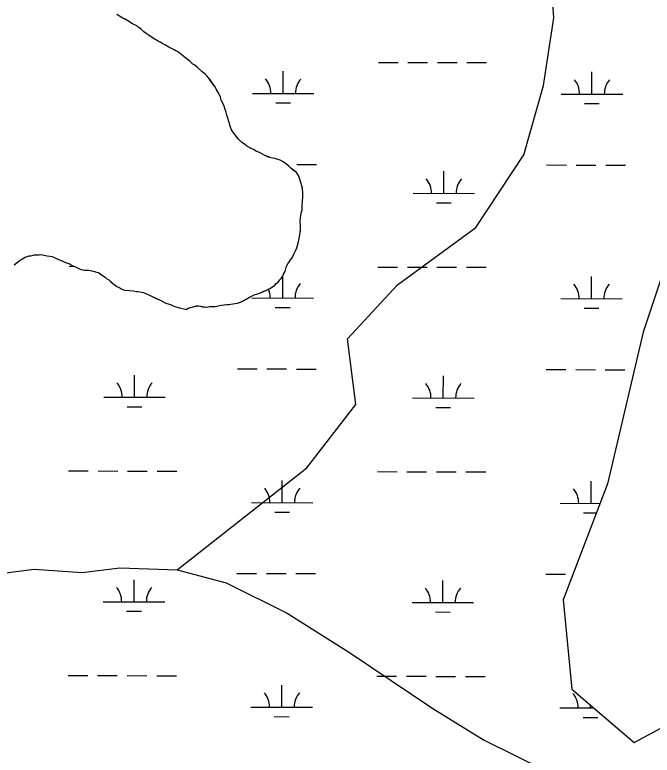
# Model space of a CAD drawing. Extents: x 3177385 to 3215275, y 903885 to 929304.
# Drawn here: x 3189556 to 3190591, y 916134 to 917338 of the extents above; entities that cross this region are included whole.
import ezdxf

# ---------------------------------------------------------------- set-up
doc = ezdxf.new("R2010")
doc.units = 0
for name, color, linetype in [('V-SITE-VEGE', 7, 'Continuous'), ('V-TOPO-SHOR', 7, 'Continuous'), ('V-WETL-SWMP', 7, 'Continuous')]:
    doc.layers.add(name, color=color, linetype=linetype)

msp = doc.modelspace()

# ---------------------------------------------------------------- linework, layer by layer
at = {"layer": 'V-SITE-VEGE'}
for points in [[(3189828.1, 917272.1), (3189825.3, 917274.1), (3189821.3, 917277.3), (3189814.4, 917281.3), (3189806, 917285.6), (3189799.6, 917289.2), (3189796.3, 917291.2), (3189791.9, 917293.6), (3189788.7, 917295.2), (3189781.9, 917299.2), (3189779.1, 917301.1), (3189772.2, 917305.5), (3189769, 917307.9), (3189765.4, 917310.7), (3189760.1, 917315.5), (3189756.1, 917318.3), (3189753.7, 917320.3), (3189746.9, 917323.8), (3189739.2, 917328.6), (3189731.2, 917333), (3189728.4, 917334.2), (3189721.5, 917338.9)], [(3189872, 916864.2), (3189880.8, 916864.2), (3189884, 916864.6), (3189888, 916865.4), (3189891.2, 916866.3), (3189900, 916867.1), (3189903.6, 916867.1), (3189910, 916868.4), (3189917.3, 916869.6), (3189922.1, 916870.8), (3189925.7, 916872.5), (3189928.5, 916874.1), (3189931.7, 916876.1), (3189936.9, 916878.9), (3189943.3, 916882.2), (3189946.1, 916883.4), (3189950.1, 916884.6), (3189954.9, 916886.2), (3189963.3, 916889.9), (3189966.5, 916891.9), (3189970.1, 916893.5), (3189974.1, 916896), (3189978.1, 916898.8), (3189980.4, 916901.2), (3189983.6, 916903.6), (3189986.4, 916907.3), (3189988.4, 916909.7), (3189990.4, 916912.5), (3189992.4, 916916.5), (3189995.2, 916923), (3189997.1, 916929.8), (3189999.1, 916933.4), (3190006.7, 916944.3), (3190008.7, 916947.9), (3190011.8, 916954.7), (3190013.8, 916959.5), (3190016.2, 916966.8), (3190017, 916972), (3190019.3, 916983.6), (3190020.1, 916990.4), (3190020, 916996.9), (3190019.2, 917000.9), (3190020, 917008.5), (3190021.5, 917017.7), (3190022.3, 917020.9), (3190022.7, 917024.5), (3190022.7, 917027.8), (3190023, 917036.6), (3190023.8, 917040.6), (3190023.8, 917048.2), (3190022.9, 917055.8), (3190020.9, 917063.8), (3190020.1, 917067.4), (3190018.4, 917072.6), (3190016, 917078.2), (3190013.6, 917081.8), (3190003.9, 917089), (3190001.1, 917092.2), (3189997.5, 917095), (3189991.8, 917099), (3189987, 917101.7), (3189983, 917102.9), (3189978.2, 917104.5), (3189974.2, 917105.3), (3189969.3, 917106.5), (3189961.7, 917109.6), (3189954.1, 917113.6), (3189947.6, 917116.8), (3189943.2, 917119.2), (3189939.2, 917121.1), (3189936, 917123.1), (3189932.8, 917124.7), (3189928.7, 917127.9), (3189924.3, 917130.7), (3189921.9, 917133.5), (3189919.5, 917135.5), (3189916.2, 917139.5), (3189908.6, 917149.5), (3189907.3, 917152.3), (3189906.1, 917155.5), (3189903.7, 917163.1), (3189901.2, 917171.9), (3189899.6, 917176.7), (3189899.2, 917179.9), (3189897.6, 917184.3), (3189895.9, 917189.9), (3189891.1, 917200.3), (3189889.8, 917204.3), (3189888.6, 917207.1), (3189886.2, 917211.9), (3189880.5, 917221.5), (3189870.8, 917235.5), (3189868, 917238.3), (3189865.6, 917241.1), (3189859.9, 917245.8), (3189852.3, 917252.6), (3189847.9, 917256.2), (3189844.6, 917258.2), (3189839.8, 917263), (3189835.4, 917266.2), (3189828.1, 917272.1)], [(3189554.6, 916932), (3189562.2, 916937.6), (3189564.6, 916939.7), (3189567.8, 916941.7), (3189572.6, 916944.1), (3189578.6, 916946.2), (3189581.8, 916946.6), (3189587.4, 916947.8), (3189591.4, 916948.2), (3189598.2, 916948.3), (3189602.6, 916947.5), (3189608.2, 916946.3), (3189612.2, 916945.9), (3189616.3, 916945.1), (3189626.3, 916940.4), (3189630.7, 916938.8), (3189639.6, 916935.2), (3189644, 916933.7), (3189648.8, 916930.9), (3189655.2, 916928.1), (3189658.5, 916926.1), (3189661.7, 916924.9), (3189665.3, 916923.8), (3189668.9, 916923), (3189675.3, 916923), (3189685, 916921), (3189688.2, 916919.9), (3189691.8, 916919.1), (3189698.2, 916914.3), (3189702.2, 916911.5), (3189705.1, 916909.1), (3189708.3, 916907.1), (3189715.1, 916901.2), (3189721.6, 916896.4), (3189724.4, 916895.2), (3189729.2, 916892.4), (3189734.4, 916890.8), (3189748.1, 916889.3), (3189752.9, 916888.5), (3189756.1, 916888.5), (3189761.7, 916887.4), (3189764.9, 916886.6), (3189769.8, 916884.6), (3189774.2, 916882.2), (3189777.8, 916880.6), (3189789.4, 916875.1), (3189793.1, 916873.5), (3189801.1, 916869.5), (3189806.3, 916867.6), (3189809.5, 916866.8), (3189814, 916864.8), (3189821.2, 916862.4), (3189825.2, 916861.2), (3189830.4, 916860.1), (3189835.6, 916859.3), (3189836, 916861.3), (3189837.9, 916861.4), (3189840.8, 916862.3), (3189844, 916862.9), (3189850.6, 916864.9), (3189854.1, 916864.9), (3189863.6, 916863.2), (3189866, 916862.9), (3189866.9, 916862.9), (3189870, 916863.3), (3189872, 916864.2)]]:
    msp.add_lwpolyline(points, dxfattribs=at)
at = {"layer": 'V-TOPO-SHOR'}
for points in [[(3189819.2, 916435.6), (3190030.1, 916601.7), (3190109.7, 916704.7), (3190096.1, 916811.2), (3190177.7, 916899), (3190305, 916992.6), (3190382.7, 917110.8), (3190414.8, 917223.2), (3190431.6, 917333.6), (3190422.8, 917457.6)], [(3189899.6, 917176.7), (3189899.2, 917179.9), (3189897.6, 917184.3), (3189895.9, 917189.9), (3189891.1, 917200.3), (3189889.8, 917204.3), (3189888.6, 917207.1), (3189886.2, 917211.9), (3189884.6, 917214.7), (3189880.5, 917221.5), (3189878.1, 917225.1), (3189874.5, 917230.3), (3189870.8, 917235.5), (3189868, 917238.3), (3189865.6, 917241.1), (3189862.4, 917243.8), (3189859.9, 917245.8), (3189852.3, 917252.6), (3189847.9, 917256.2), (3189844.6, 917258.2), (3189842.2, 917260.6), (3189839.8, 917263), (3189835.4, 917266.2), (3189828.1, 917272.1), (3189825.3, 917274.1), (3189821.3, 917277.3), (3189817.3, 917279.7), (3189814.4, 917281.3), (3189806, 917285.6), (3189799.6, 917289.2), (3189796.3, 917291.2), (3189791.9, 917293.6), (3189788.7, 917295.2), (3189781.9, 917299.2), (3189779.1, 917301.1), (3189772.2, 917305.5), (3189769, 917307.9), (3189765.4, 917310.7), (3189760.1, 917315.5), (3189756.1, 917318.3), (3189753.7, 917320.3), (3189746.9, 917323.8), (3189739.2, 917328.6), (3189734.8, 917331), (3189731.2, 917333), (3189728.4, 917334.2), (3189721.5, 917338.9)], [(3189863.6, 916863.2), (3189866, 916862.9), (3189866.9, 916862.9), (3189870, 916863.3), (3189872, 916864.2), (3189873.2, 916864.2), (3189877.6, 916864.2), (3189880.8, 916864.2), (3189884, 916864.6), (3189888, 916865.4), (3189891.2, 916866.3), (3189895.2, 916866.7), (3189900, 916867.1), (3189903.6, 916867.1), (3189910, 916868.4), (3189917.3, 916869.6), (3189922.1, 916870.8), (3189925.7, 916872.5), (3189928.5, 916874.1), (3189931.7, 916876.1), (3189936.9, 916878.9), (3189940.1, 916880.6), (3189943.3, 916882.2), (3189946.1, 916883.4), (3189950.1, 916884.6), (3189954.9, 916886.2), (3189960.5, 916888.7), (3189963.3, 916889.9), (3189966.5, 916891.9), (3189970.1, 916893.5), (3189974.1, 916896), (3189978.1, 916898.8), (3189980.4, 916901.2), (3189983.6, 916903.6), (3189986.4, 916907.3), (3189988.4, 916909.7), (3189990.4, 916912.5), (3189992.4, 916916.5), (3189993.6, 916919.3), (3189995.2, 916923), (3189997.1, 916929.8), (3189999.1, 916933.4), (3190001.9, 916937.4), (3190006.7, 916944.3), (3190008.7, 916947.9), (3190011.8, 916954.7), (3190013.8, 916959.5), (3190015, 916963.2), (3190016.2, 916966.8), (3190017, 916972), (3190018.1, 916977.6), (3190019.3, 916983.6), (3190019.7, 916986.8), (3190020.1, 916990.4), (3190020, 916996.9), (3190019.2, 917000.9), (3190020, 917008.5), (3190021.5, 917017.7), (3190022.3, 917020.9), (3190022.7, 917024.5), (3190022.7, 917027.8), (3190023, 917036.6), (3190023.8, 917040.6), (3190023.8, 917043.8), (3190023.8, 917048.2), (3190022.9, 917055.8), (3190020.9, 917063.8), (3190020.1, 917067.4), (3190018.4, 917072.6), (3190016, 917078.2), (3190013.6, 917081.8), (3190008.7, 917085.4), (3190003.9, 917089), (3190001.1, 917092.2), (3189997.5, 917095), (3189994.7, 917097), (3189991.8, 917099), (3189987, 917101.7), (3189983, 917102.9), (3189978.2, 917104.5), (3189974.2, 917105.3), (3189969.3, 917106.5), (3189966.5, 917107.7), (3189961.7, 917109.6), (3189954.1, 917113.6), (3189947.6, 917116.8), (3189943.2, 917119.2), (3189939.2, 917121.1), (3189936, 917123.1), (3189932.8, 917124.7), (3189928.7, 917127.9), (3189924.3, 917130.7), (3189921.9, 917133.5), (3189919.5, 917135.5), (3189916.2, 917139.5), (3189908.6, 917149.5), (3189907.3, 917152.3), (3189906.1, 917155.5), (3189903.7, 917163.1), (3189901.2, 917171.9), (3189899.6, 917176.7)], [(3189554.6, 916932), (3189557.8, 916934.4), (3189562.2, 916937.6), (3189564.6, 916939.7), (3189567.8, 916941.7), (3189572.6, 916944.1), (3189578.6, 916946.2), (3189581.8, 916946.6), (3189587.4, 916947.8), (3189591.4, 916948.2), (3189595, 916948.2), (3189598.2, 916948.3), (3189602.6, 916947.5), (3189608.2, 916946.3), (3189612.2, 916945.9), (3189616.3, 916945.1), (3189626.3, 916940.4), (3189630.7, 916938.8), (3189634.7, 916937.2), (3189639.6, 916935.2), (3189644, 916933.7), (3189648.8, 916930.9), (3189655.2, 916928.1), (3189658.5, 916926.1), (3189661.7, 916924.9), (3189665.3, 916923.8), (3189668.9, 916923), (3189675.3, 916923), (3189680.9, 916921.8), (3189685, 916921), (3189688.2, 916919.9), (3189691.8, 916919.1), (3189695, 916916.7), (3189698.2, 916914.3), (3189702.2, 916911.5), (3189705.1, 916909.1), (3189708.3, 916907.1), (3189711.1, 916904.7), (3189715.1, 916901.2), (3189721.6, 916896.4), (3189724.4, 916895.2), (3189729.2, 916892.4), (3189734.4, 916890.8), (3189741.3, 916890.1), (3189748.1, 916889.3), (3189752.9, 916888.5), (3189756.1, 916888.5), (3189761.7, 916887.4), (3189764.9, 916886.6), (3189769.8, 916884.6), (3189774.2, 916882.2), (3189777.8, 916880.6), (3189781.8, 916878.7), (3189786.2, 916876.7), (3189789.4, 916875.1), (3189793.1, 916873.5), (3189801.1, 916869.5), (3189806.3, 916867.6), (3189809.5, 916866.8), (3189814, 916864.8), (3189821.2, 916862.4), (3189825.2, 916861.2), (3189830.4, 916860.1), (3189835.6, 916859.3), (3189836, 916861.3), (3189837.9, 916861.4), (3189840.8, 916862.3), (3189844, 916862.9), (3189847.7, 916864), (3189850.6, 916864.8), (3189854.1, 916864.9), (3189857.3, 916864.3), (3189860.5, 916863.7), (3189863.6, 916863.2)], [(3188244, 916899.5), (3188486.3, 916698.4), (3188661.8, 916535.2), (3188778.1, 916472.7), (3189098, 916389.9), (3189221.8, 916390.2), (3189389.2, 916411.6), (3189587.1, 916436.8), (3189665.1, 916431.3), (3189726, 916439.1), (3189819.2, 916435.6), (3189899.2, 916414.8), (3189998.3, 916365.6), (3190099.4, 916301.2), (3190234.8, 916210.2), (3190318.6, 916159), (3190516.8, 916060.6), (3190592.9, 916070.3)]]:
    msp.add_lwpolyline(points, dxfattribs=at)
at = {"layer": 'V-WETL-SWMP'}
for p, q in [((3190146.4, 917260.9), (3190178.4, 917260.8)), ((3190194.4, 917260.8), (3190226.4, 917260.7)), ((3190242.4, 917260.6), (3190274.4, 917260.6)), ((3190290.4, 917260.5), (3190322.4, 917260.5)), ((3189991.7, 917210.5), (3189991.7, 917246.5)), ((3190493.6, 917209.3), (3190493.6, 917245.3)), ((3189941.7, 917210.6), (3190041.7, 917210.4)), ((3190443.6, 917209.4), (3190543.6, 917209.2)), ((3189979.6, 917195.1), (3190003.6, 917195)), ((3190481.5, 917193.9), (3190505.5, 917193.9)), ((3189997.4, 917095), (3189998, 917095)), ((3190014, 917095), (3190046, 917094.9)), ((3190252.7, 917048), (3190252.8, 917084)), ((3190419.9, 917094.1), (3190451.9, 917094)), ((3190467.9, 917093.9), (3190499.9, 917093.9)), ((3190515.9, 917093.8), (3190547.9, 917093.8)), ((3190202.7, 917048.1), (3190302.7, 917047.9)), ((3190240.7, 917032.6), (3190264.7, 917032.6)), ((3189643.7, 916929.4), (3189652.4, 916929.3)), ((3190145.6, 916928.2), (3190177.6, 916928.1)), ((3190193.6, 916928.1), (3190225.6, 916928)), ((3190241.6, 916928), (3190273.6, 916927.9)), ((3190289.6, 916927.9), (3190321.6, 916927.8)), ((3189990.9, 916877.8), (3189991, 916913.6)), ((3190492.8, 916876.6), (3190492.9, 916912.6)), ((3189940.9, 916877.9), (3190040.9, 916877.7)), ((3190442.8, 916876.8), (3190542.8, 916876.5)), ((3189978.8, 916862.4), (3190002.8, 916862.4)), ((3190480.8, 916861.2), (3190504.8, 916861.2)), ((3189917.2, 916762.5), (3189949.2, 916762.5)), ((3189965.2, 916762.4), (3189997.2, 916762.4)), ((3190013.2, 916762.3), (3190045.2, 916762.3)), ((3190419.1, 916761.4), (3190451.1, 916761.3)), ((3190467.1, 916761.3), (3190499.1, 916761.2)), ((3190515.1, 916761.2), (3190547.1, 916761.1)), ((3189750, 916716.5), (3189750.1, 916752.5)), ((3190251.9, 916715.3), (3190252, 916751.3)), ((3189700, 916716.6), (3189800, 916716.4)), ((3190201.9, 916715.5), (3190301.9, 916715.2)), ((3189738, 916701.1), (3189762, 916701)), ((3190239.9, 916699.9), (3190263.9, 916699.9)), ((3189642.9, 916596.7), (3189674.9, 916596.6)), ((3189690.9, 916596.6), (3189722.9, 916596.5)), ((3189738.9, 916596.5), (3189770.9, 916596.4)), ((3189786.9, 916596.4), (3189818.9, 916596.3)), ((3190144.8, 916595.5), (3190176.8, 916595.4)), ((3190192.8, 916595.4), (3190224.8, 916595.3)), ((3190240.8, 916595.3), (3190272.8, 916595.2)), ((3190288.8, 916595.2), (3190320.8, 916595.1)), ((3189990.1, 916545.1), (3189990.2, 916581.1)), ((3190492, 916544), (3190492.1, 916580)), ((3189940.1, 916545.3), (3190040.1, 916545)), ((3190442, 916544.1), (3190506.8, 916543.9)), ((3189978.1, 916529.7), (3190002.1, 916529.7)), ((3190480, 916528.6), (3190500.9, 916528.5)), ((3189916.4, 916429.9), (3189948.4, 916429.8)), ((3189964.4, 916429.8), (3189996.4, 916429.7)), ((3190012.4, 916429.7), (3190044.4, 916429.6)), ((3190418.3, 916428.7), (3190450.3, 916428.6)), ((3189749.3, 916383.8), (3189749.3, 916419.8)), ((3190251.2, 916382.7), (3190251.3, 916418.7)), ((3189699.3, 916384), (3189799.3, 916383.7)), ((3190201.2, 916382.8), (3190301.2, 916382.6)), ((3189737.2, 916368.4), (3189761.2, 916368.4)), ((3190239.1, 916367.3), (3190263.1, 916367.2)), ((3189642.1, 916264), (3189674.1, 916263.9)), ((3189690.1, 916263.9), (3189722.1, 916263.8)), ((3189738.1, 916263.8), (3189770.1, 916263.7)), ((3189786.1, 916263.7), (3189818.1, 916263.6)), ((3190144, 916262.8), (3190176, 916262.8)), ((3190192, 916262.7), (3190224, 916262.7)), ((3190240, 916262.6), (3190272, 916262.5)), ((3190288, 916262.5), (3190320, 916262.4)), ((3189989.3, 916212.5), (3189989.4, 916248.5)), ((3190491.2, 916211.3), (3190491.3, 916215.9)), ((3189939.3, 916212.6), (3190039.3, 916212.3)), ((3190441.2, 916211.4), (3190496.6, 916211.3)), ((3189977.3, 916197.1), (3190001.3, 916197)), ((3190479.2, 916195.9), (3190503.2, 916195.8))]:
    msp.add_line(p, q, dxfattribs=at)
for points in [[(3189731.2, 917333), (3189728.4, 917334.2), (3189721.5, 917338.9)], [(3189993.6, 916919.3), (3189995.2, 916922.9), (3189997.1, 916929.8), (3189999.1, 916933.4), (3190001.9, 916937.4), (3190006.7, 916944.3), (3190008.7, 916947.9), (3190011.8, 916954.7), (3190013.8, 916959.5), (3190016.2, 916966.8), (3190017, 916972), (3190018.1, 916977.6), (3190019.3, 916983.6), (3190019.7, 916986.8), (3190020.1, 916990.4), (3190020, 916996.9), (3190019.2, 917000.9), (3190020, 917008.5), (3190021.5, 917017.7), (3190022.3, 917020.9), (3190022.7, 917024.5), (3190022.7, 917027.8), (3190023, 917036.6), (3190023.8, 917040.6), (3190023.8, 917048.2), (3190022.9, 917055.8), (3190020.9, 917063.8), (3190020.1, 917067.4), (3190018.4, 917072.6), (3190016, 917078.2), (3190013.6, 917081.8), (3190003.9, 917089), (3190001.1, 917092.2), (3189997.5, 917095), (3189991.8, 917099), (3189987, 917101.7), (3189983, 917102.9), (3189978.2, 917104.5), (3189974.2, 917105.3), (3189969.3, 917106.5), (3189966.5, 917107.7), (3189961.7, 917109.6), (3189954.1, 917113.6), (3189947.6, 917116.8), (3189943.2, 917119.2), (3189939.2, 917121.1), (3189936, 917123.1), (3189932.8, 917124.7), (3189928.7, 917127.9), (3189924.3, 917130.7), (3189921.9, 917133.5), (3189919.5, 917135.5), (3189916.2, 917139.5), (3189908.6, 917149.5), (3189907.3, 917152.3), (3189906.1, 917155.5), (3189903.7, 917163.1), (3189901.2, 917171.9), (3189899.6, 917176.7), (3189899.2, 917179.9), (3189897.6, 917184.3), (3189895.9, 917189.9), (3189891.1, 917200.3), (3189889.8, 917204.3), (3189888.6, 917207.1), (3189886.2, 917211.9), (3189884.6, 917214.7), (3189880.5, 917221.5), (3189878.1, 917225.1), (3189870.8, 917235.5), (3189868, 917238.3), (3189865.6, 917241.1), (3189862.4, 917243.8), (3189859.9, 917245.8), (3189852.3, 917252.6), (3189847.9, 917256.2), (3189844.6, 917258.2), (3189839.8, 917263), (3189835.4, 917266.2), (3189828.1, 917272.1), (3189825.3, 917274.1), (3189821.3, 917277.3), (3189817.3, 917279.7), (3189814.4, 917281.3), (3189806, 917285.6), (3189799.6, 917289.2), (3189796.3, 917291.2), (3189791.9, 917293.6), (3189788.7, 917295.2), (3189781.9, 917299.2), (3189779.1, 917301.1), (3189772.2, 917305.5), (3189769, 917307.9), (3189765.4, 917310.7), (3189760.1, 917315.5), (3189756.1, 917318.3), (3189753.7, 917320.3), (3189746.9, 917323.8), (3189739.2, 917328.6), (3189734.8, 917331), (3189731.2, 917333)], [(3190649.4, 917039.7), (3190576.9, 916822.1), (3190518.9, 916575.5), (3190446.5, 916386.9), (3190461, 916241.8), (3190562.4, 916154.8), (3190750.9, 916256.4)], [(3189554.6, 916932), (3189557.8, 916934.4), (3189562.2, 916937.6), (3189564.6, 916939.7), (3189567.8, 916941.7)], [(3189567.8, 916941.7), (3189572.6, 916944.1), (3189578.6, 916946.2), (3189581.8, 916946.6), (3189587.4, 916947.8), (3189591.4, 916948.2), (3189598.2, 916948.3), (3189602.6, 916947.5), (3189608.2, 916946.3), (3189612.2, 916945.9), (3189616.3, 916945.1), (3189626.3, 916940.4), (3189630.7, 916938.8), (3189634.7, 916937.2), (3189639.6, 916935.2), (3189644, 916933.7), (3189648.8, 916930.9), (3189655.2, 916928.1), (3189658.5, 916926.1), (3189661.7, 916924.9), (3189665.3, 916923.8), (3189668.9, 916923), (3189675.3, 916923), (3189680.9, 916921.8), (3189685, 916921), (3189688.2, 916919.9), (3189691.8, 916919.1), (3189698.2, 916914.3), (3189702.2, 916911.5), (3189705.1, 916909.1), (3189708.3, 916907.1), (3189711.1, 916904.7), (3189715.1, 916901.2), (3189721.6, 916896.4), (3189724.4, 916895.2), (3189729.2, 916892.4), (3189734.4, 916890.8), (3189748.1, 916889.3), (3189752.9, 916888.5), (3189756.1, 916888.5), (3189761.7, 916887.4), (3189764.9, 916886.6), (3189769.8, 916884.6), (3189774.2, 916882.2), (3189777.8, 916880.6), (3189781.8, 916878.7), (3189786.2, 916876.7), (3189789.5, 916875.1), (3189793.1, 916873.5), (3189801.1, 916869.5), (3189806.3, 916867.6), (3189809.5, 916866.8), (3189814, 916864.8), (3189821.2, 916862.4), (3189825.2, 916861.2), (3189830.4, 916860.1), (3189835.6, 916859.3), (3189836, 916861.3), (3189837.9, 916861.4), (3189840.8, 916862.3), (3189844, 916862.9), (3189847.7, 916864), (3189850.6, 916864.8), (3189854.1, 916864.9), (3189857.3, 916864.3), (3189860.5, 916863.7), (3189863.6, 916863.2), (3189866, 916862.9), (3189866.9, 916862.9), (3189870, 916863.3), (3189872, 916864.2), (3189880.8, 916864.2), (3189884, 916864.6), (3189888, 916865.4), (3189891.2, 916866.3), (3189895.2, 916866.7), (3189900, 916867.1), (3189903.6, 916867.1), (3189910, 916868.4), (3189917.3, 916869.6), (3189922.1, 916870.8), (3189925.7, 916872.5), (3189928.5, 916874.1), (3189931.7, 916876.1), (3189936.9, 916878.9), (3189943.3, 916882.2), (3189946.1, 916883.4), (3189950.1, 916884.6), (3189954.9, 916886.2), (3189963.3, 916889.9), (3189966.5, 916891.9), (3189970.1, 916893.5), (3189974.1, 916896), (3189978.1, 916898.8), (3189980.4, 916901.2), (3189983.6, 916903.6), (3189986.4, 916907.3), (3189988.4, 916909.7), (3189990.4, 916912.5), (3189992.4, 916916.5), (3189993.6, 916919.3)]]:
    msp.add_lwpolyline(points, dxfattribs=at)
for centre, start, end in [((3189936.4, 917211.1), 359.0948, 40.6385), ((3190046.9, 917210.8), 139.0948, 180.6385), ((3190438.3, 917209.9), 359.0948, 40.6385), ((3190548.8, 917209.7), 139.0948, 180.6385), ((3190197.5, 917048.6), 359.0948, 40.6385), ((3190308, 917048.4), 139.0948, 180.6385), ((3189935.6, 916878.4), 359.0948, 23.6966), ((3190046.1, 916878.2), 139.0948, 180.6385), ((3190437.5, 916877.2), 359.0948, 40.6385), ((3190548, 916877), 139.0948, 180.6385), ((3189694.8, 916717.1), 359.0948, 40.6385), ((3189805.3, 916716.9), 139.0948, 180.6385), ((3190196.7, 916715.9), 359.0948, 40.6385), ((3190307.2, 916715.7), 139.0948, 180.6385), ((3189934.9, 916545.7), 359.0948, 40.6385), ((3190045.4, 916545.5), 139.0948, 180.6385), ((3190436.8, 916544.6), 359.0948, 40.6385), ((3189694, 916384.4), 359.0948, 40.6385), ((3189804.5, 916384.2), 139.0948, 180.6385), ((3190195.9, 916383.3), 359.0948, 40.6385), ((3190306.4, 916383), 139.0948, 180.6385), ((3189934.1, 916213.1), 359.0948, 40.6385), ((3190044.6, 916212.8), 139.0948, 180.6385), ((3190436, 916211.9), 359.0948, 40.6385)]:
    msp.add_arc(centre, 35.2, start, end, dxfattribs=at)

doc.saveas('drawing.dxf')
